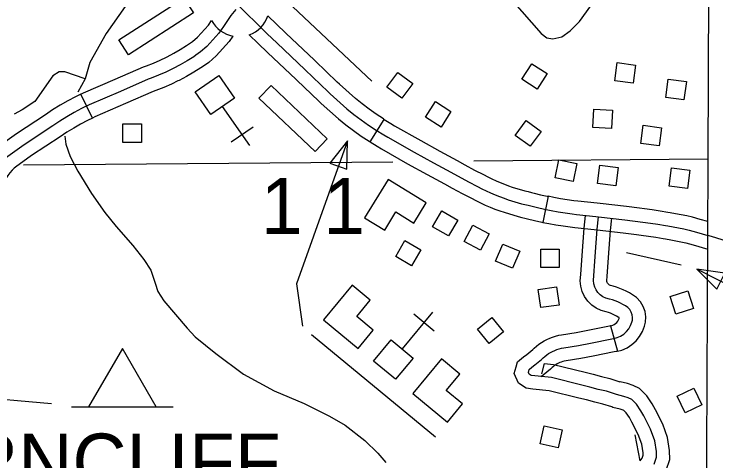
# Model space of a CAD drawing. Extents: x -19 to 366, y -4 to 359.
# Drawn here: x 138.656 to 139.407, y 192.696 to 193.174 of the extents above; entities that cross this region are included whole.
import ezdxf

# ---------------------------------------------------------------- set-up
doc = ezdxf.new("R2010")
doc.units = 0
for name, color, linetype in [('10', 7, 'Continuous'), ('21', 7, 'Continuous'), ('60', 7, 'Continuous'), ('Level 19', 7, 'Continuous'), ('R_Axis Annot', 7, 'Continuous'), ('R_ROW', 7, 'Continuous'), ('R_Temp Easement', 7, 'Continuous'), ('R_Vert Alg Annot', 7, 'Continuous'), ('Sheet Fence', 7, 'Continuous')]:
    doc.layers.add(name, color=color, linetype=linetype)

msp = doc.modelspace()

# ---------------------------------------------------------------- linework, layer by layer
at = {"layer": '10'}
for points in [[(139.05625, 192.99706), (139.03111, 192.95605), (139.05274, 192.94278), (139.06464, 192.96219), (139.08402, 192.95031), (139.09727, 192.97192)], [(138.98716, 192.84677), (139.02426, 192.81614), (139.04042, 192.83571), (139.02286, 192.8502), (139.03733, 192.86773), (139.01779, 192.88386)], [(139.0829, 192.76772), (139.12, 192.73709), (139.13616, 192.75667), (139.11861, 192.77116), (139.13308, 192.78869), (139.11353, 192.80482)]]:
    msp.add_lwpolyline(points, close=True, dxfattribs=at)
at = {"layer": '21'}
for points in [[(138.77845, 193.13053), (138.76816, 193.14644), (138.83775, 193.19143), (138.84803, 193.17552)], [(139.19949, 193.10436), (139.21011, 193.12097), (139.22677, 193.11031), (139.21615, 193.09371)], [(139.29919, 193.10254), (139.30173, 193.12209), (139.32134, 193.11954), (139.3188, 193.09999)], [(139.0551, 193.09587), (139.06691, 193.11165), (139.08274, 193.09981), (139.07093, 193.08402)], [(139.3536, 193.08481), (139.35614, 193.10436), (139.37575, 193.10181), (139.37321, 193.08226)], [(138.91808, 193.08398), (138.93114, 193.0977), (138.99114, 193.04055), (138.97808, 193.02684)], [(139.09636, 193.06371), (139.10698, 193.08032), (139.12364, 193.06967), (139.11302, 193.05306)], [(139.27567, 193.0526), (139.27677, 193.07229), (139.29652, 193.07118), (139.29542, 193.0515)], [(139.22018, 193.04836), (139.20851, 193.03248), (139.19258, 193.04419), (139.20425, 193.06007)], [(138.77236, 193.03671), (138.77236, 193.05642), (138.79213, 193.05642), (138.79213, 193.03671)], [(139.32703, 193.03542), (139.32957, 193.05497), (139.34918, 193.05243), (139.34664, 193.03288)], [(139.2351, 192.99884), (139.23906, 193.01815), (139.25843, 193.01417), (139.25447, 192.99486)], [(139.2805, 192.99284), (139.28304, 193.01239), (139.30265, 193.00985), (139.30011, 192.9903)], [(139.3574, 192.98984), (139.35994, 193.00939), (139.37955, 193.00684), (139.37701, 192.98729)], [(139.10403, 192.94643), (139.11397, 192.96346), (139.13104, 192.95349), (139.1211, 192.93647)], [(139.13789, 192.9307), (139.1472, 192.94808), (139.16463, 192.93874), (139.15532, 192.92136)], [(139.0744, 192.9315), (139.09146, 192.92161), (139.08154, 192.9045), (139.06449, 192.91439)], [(139.19737, 192.92012), (139.18967, 192.90197), (139.17147, 192.90969), (139.17916, 192.92784)], [(139.21992, 192.90265), (139.21992, 192.92237), (139.23969, 192.92237), (139.23969, 192.90265)], [(139.40833, 192.87936), (139.41707, 192.89659), (139.38685, 192.90108)], [(139.21987, 192.85981), (139.21713, 192.87933), (139.23671, 192.88208), (139.23945, 192.86256)], [(139.37741, 192.87765), (139.38341, 192.85887), (139.36458, 192.85285), (139.35857, 192.87163)], [(139.17977, 192.83384), (139.16448, 192.8214), (139.152, 192.83673), (139.16729, 192.84918)], [(139.39235, 192.75564), (139.37455, 192.74717), (139.36606, 192.76502), (139.38386, 192.77349)], [(139.2428, 192.72893), (139.23857, 192.70968), (139.21926, 192.71393), (139.22349, 192.73318)]]:
    msp.add_lwpolyline(points, close=True, dxfattribs=at)
for points in [[(139.3115, 192.91862), (139.37021, 192.90547)], [(139.4736, 192.82567), (139.45082, 192.86864), (139.38685, 192.90108)]]:
    msp.add_lwpolyline(points, dxfattribs=at)
at = {"layer": '60'}
for p, q in [((138.90818, 193.03334), (138.87914, 193.07525)), ((138.91177, 193.0531), (138.88841, 193.03692)), ((139.10385, 192.85487), (139.07139, 192.81555)), ((139.08386, 192.85296), (139.10577, 192.83488)), ((138.71748, 192.7534), (138.82614, 192.7534))]:
    msp.add_line(p, q, dxfattribs=at)
for points in [[(138.95425, 193.1817), (139.03889, 193.1021)], [(139.01292, 193.03839), (138.95813, 192.8852), (138.96458, 192.84004)], [(138.97423, 192.83111), (139.10708, 192.72144)], [(138.56115, 192.82369), (138.60671, 192.76481), (138.69592, 192.75721)]]:
    msp.add_lwpolyline(points, dxfattribs=at)
for points in [[(138.87495, 193.1083), (138.89178, 193.08401), (138.86658, 193.06656), (138.84976, 193.09085)], [(138.99407, 193.01436), (139.01226, 193.00785), (139.01292, 193.03839)], [(139.04072, 192.80255), (139.05953, 192.82534), (139.08317, 192.80583), (139.06435, 192.78304)], [(138.73559, 192.7534), (138.80803, 192.7534), (138.77181, 192.81614)]]:
    msp.add_lwpolyline(points, close=True, dxfattribs=at)
at = {"layer": 'Level 19'}
msp.add_lwpolyline([(139.39691, 192.55137), (139.39916, 193.01408), (139.39918, 193.01861), (139.40311, 194.0054), (139.40283, 194.02364), (139.40489, 195.00522), (139.40486, 195.01798), (139.40149, 196.00809), (139.40143, 196.02666), (139.39674, 197.00568), (139.39669, 197.01653), (139.39179, 198.03814)], dxfattribs=at)
at = {"layer": 'R_Axis Annot'}
for points in [[(139.0616, 193.01567), (138.66601, 193.01223)], [(139.39918, 193.01861), (139.14815, 193.01642)]]:
    msp.add_lwpolyline(points, dxfattribs=at)
at = {"layer": 'R_ROW'}
for p, q in [((138.73964, 193.06271), (138.72716, 193.08823)), ((139.0372, 193.03717), (139.05211, 193.06135)), ((139.05211, 193.06135), (139.05211, 193.06134)), ((139.22763, 192.97894), (139.22204, 192.95108)), ((139.39872, 192.92236), (139.39886, 192.95186)), ((139.29443, 192.84042), (139.30204, 192.81305))]:
    msp.add_line(p, q, dxfattribs=at)
for points in [[(138.89643, 193.18303), (138.90191, 193.17751), (138.91779, 193.1619), (138.92694, 193.15292), (138.93713, 193.14329), (138.96765, 193.11448), (138.99204, 193.09097)], [(138.89326, 193.17904), (138.888, 193.17272), (138.88014, 193.16077), (138.87501, 193.15347), (138.86224, 193.13932), (138.85562, 193.13349), (138.85061, 193.13004), (138.84826, 193.12846), (138.84103, 193.12395), (138.83363, 193.1197), (138.82608, 193.11571), (138.81839, 193.112), (138.81059, 193.10856), (138.80268, 193.1054), (138.79956, 193.10425), (138.76966, 193.09128), (138.73625, 193.07687), (138.72817, 193.07292), (138.72024, 193.0687), (138.71242, 193.06423), (138.70477, 193.0595), (138.69727, 193.05453), (138.6665, 193.03418), (138.64677, 193.01996)], [(138.97833, 193.12391), (138.97745, 193.12476), (138.94689, 193.15361), (138.9368, 193.16315), (138.92771, 193.17207)], [(138.81894, 193.12804), (138.81967, 193.12839), (138.82678, 193.13214), (138.83373, 193.13614), (138.84053, 193.14038), (138.84261, 193.14178), (138.84687, 193.14471), (138.85224, 193.14944), (138.86389, 193.16235), (138.86731, 193.16722)], [(138.89026, 193.15047), (138.88613, 193.1446), (138.87224, 193.1292), (138.86437, 193.12227), (138.85861, 193.1183), (138.856, 193.11654), (138.84833, 193.11176), (138.84048, 193.10725), (138.83248, 193.10303), (138.83131, 193.10246)], [(138.90773, 193.15187), (138.91709, 193.14269), (138.92738, 193.13296), (138.95784, 193.1042), (138.95861, 193.10346)], [(138.72716, 193.08823), (138.73031, 193.08977), (138.76402, 193.10432), (138.79427, 193.11743), (138.79758, 193.11866), (138.80509, 193.12166), (138.81244, 193.1249), (138.81894, 193.12804)], [(139.05211, 193.06134), (139.05126, 193.06187), (139.04352, 193.06697), (139.03594, 193.07231), (139.02854, 193.07786), (139.02144, 193.08354), (139.00416, 193.09899), (139.00191, 193.10118), (138.97833, 193.12391)], [(138.83131, 193.10246), (138.82435, 193.0991), (138.81609, 193.09546), (138.80778, 193.09214), (138.80485, 193.09106), (138.7753, 193.07825), (138.74218, 193.06396), (138.73964, 193.06271)], [(138.95861, 193.10346), (138.98216, 193.08076), (138.98479, 193.07821), (139.00309, 193.06185), (139.01113, 193.05541), (139.01924, 193.04932), (139.02753, 193.04349), (139.03598, 193.03792), (139.0372, 193.03717)], [(138.99204, 193.09097), (138.99448, 193.0886), (139.01227, 193.0727), (139.01984, 193.06664), (139.02759, 193.06081), (139.03553, 193.05523), (139.04362, 193.04989), (139.05187, 193.0448), (139.05624, 193.04226)], [(138.72716, 193.08823), (138.72171, 193.08557), (138.71338, 193.08114), (138.70516, 193.07644), (138.69711, 193.07146), (138.68943, 193.06637), (138.65842, 193.04587), (138.64091, 193.03325)], [(138.73964, 193.06271), (138.73463, 193.06026), (138.72711, 193.05626), (138.71968, 193.05201), (138.71243, 193.04754), (138.70511, 193.04268), (138.67457, 193.02249), (138.65752, 193.0102)], [(139.05211, 193.06135), (139.05918, 193.05699), (139.06334, 193.05456), (139.09124, 193.03861), (139.11171, 193.02723), (139.13026, 193.01727), (139.13859, 193.01274)], [(139.0372, 193.03717), (139.04456, 193.03262), (139.04913, 193.02996), (139.07728, 193.01386), (139.09809, 193.0023), (139.11676, 192.99227), (139.12503, 192.98778)], [(139.05624, 193.04226), (139.08426, 193.02623), (139.1049, 193.01476), (139.12351, 193.00477), (139.14238, 192.99451), (139.15215, 192.98956), (139.15677, 192.98711), (139.16143, 192.98479), (139.16614, 192.9826), (139.17094, 192.98054), (139.17578, 192.97861), (139.18067, 192.97682), (139.185, 192.97536), (139.19931, 192.97104), (139.20291, 192.97022), (139.20652, 192.96932), (139.20922, 192.96859), (139.21649, 192.96683), (139.22381, 192.96522), (139.23115, 192.96374), (139.23851, 192.96242), (139.24591, 192.96124), (139.25333, 192.96021), (139.25806, 192.95963), (139.27864, 192.95743), (139.28173, 192.95707)], [(138.65752, 193.0102), (138.656, 193.0091), (138.65387, 193.00698), (138.65145, 193.00422), (138.6492, 193.00128), (138.64712, 192.9982), (138.64528, 192.99504), (138.64359, 192.99157), (138.62794, 192.95651), (138.62763, 192.9551), (138.62733, 192.95286), (138.62723, 192.95058), (138.62731, 192.9483), (138.6276, 192.94605), (138.62806, 192.94384), (138.62875, 192.94159), (138.62945, 192.93976), (138.63027, 192.9377)], [(139.13859, 193.01274), (139.14899, 193.00709), (139.15869, 193.00217), (139.16326, 192.99975), (139.1676, 192.99759), (139.17194, 192.99556), (139.17637, 192.99366), (139.18085, 192.99188), (139.18538, 192.99022), (139.18932, 192.98889), (139.20295, 192.98478), (139.20623, 192.98403), (139.21009, 192.98307), (139.21273, 192.98236), (139.21969, 192.98067), (139.22674, 192.97912), (139.22763, 192.97894)], [(139.12503, 192.98778), (139.13578, 192.98193), (139.14561, 192.97695), (139.15028, 192.97448), (139.15527, 192.97199), (139.16034, 192.96963), (139.16551, 192.96741), (139.17071, 192.96534), (139.17595, 192.96342), (139.18068, 192.96183), (139.19567, 192.9573), (139.1996, 192.9564), (139.20295, 192.95557), (139.2057, 192.95483), (139.21329, 192.95299), (139.22088, 192.95132), (139.22204, 192.95108)], [(139.32569, 192.96616), (139.31163, 192.96789), (139.28336, 192.97118), (139.28021, 192.97155), (139.25968, 192.97374), (139.25517, 192.97429), (139.248, 192.97529), (139.24089, 192.97642), (139.23381, 192.9777), (139.22763, 192.97894)], [(139.39886, 192.95186), (139.39057, 192.95423), (139.38226, 192.95651), (139.37621, 192.95795), (139.37021, 192.95923), (139.36416, 192.96037), (139.35837, 192.96132), (139.35592, 192.96176), (139.34759, 192.96316), (139.33918, 192.96442), (139.33085, 192.96552), (139.32569, 192.96616)], [(139.26257, 192.89519), (139.26403, 192.91543), (139.26624, 192.94499), (139.26759, 192.95848)], [(139.30865, 192.83149), (139.31156, 192.83411), (139.31405, 192.83714), (139.31603, 192.84053), (139.31746, 192.84418), (139.31792, 192.84618), (139.31809, 192.84919), (139.31767, 192.85218), (139.31666, 192.85502), (139.31512, 192.85761), (139.31306, 192.85985), (139.31052, 192.86167), (139.30787, 192.8632), (139.30513, 192.86461), (139.30234, 192.8659), (139.29946, 192.86705), (139.29657, 192.86806), (139.2936, 192.86894), (139.28952, 192.87003), (139.28638, 192.87149), (139.28352, 192.87346), (139.28106, 192.87589), (139.27905, 192.87872), (139.27756, 192.88185), (139.27666, 192.88519), (139.27634, 192.88864), (139.2782, 192.91438), (139.2804, 192.94375), (139.28173, 192.95707)], [(139.28173, 192.95707), (139.30994, 192.95378), (139.32905, 192.95143), (139.33721, 192.95035), (139.34537, 192.94913), (139.35348, 192.94777), (139.35596, 192.94732), (139.3617, 192.94638), (139.36741, 192.9453), (139.37309, 192.94409), (139.37874, 192.94274), (139.38674, 192.94055), (139.39879, 192.93711)], [(139.29091, 192.89314), (139.29236, 192.91334), (139.29455, 192.94251), (139.29586, 192.95566)], [(139.22204, 192.95108), (139.22849, 192.94979), (139.23613, 192.94841), (139.24381, 192.94719), (139.25149, 192.94612), (139.25644, 192.94552), (139.27706, 192.94331), (139.28009, 192.94296), (139.30825, 192.93968), (139.32222, 192.93796)], [(139.32222, 192.93796), (139.32725, 192.93734), (139.33523, 192.93629), (139.34314, 192.93511), (139.35104, 192.93378), (139.35354, 192.93332), (139.35923, 192.93239), (139.36461, 192.93138), (139.36996, 192.93023), (139.37522, 192.92898), (139.38291, 192.92687), (139.39872, 192.92236)], [(139.59444, 192.90845), (139.58974, 192.9086), (139.57805, 192.90905), (139.56749, 192.90925), (139.53861, 192.91018), (139.51149, 192.91113), (139.50449, 192.91144), (139.49751, 192.91189), (139.49053, 192.91249), (139.48188, 192.9135), (139.47638, 192.91444), (139.4709, 192.91552), (139.46544, 192.91675), (139.46003, 192.91811), (139.45465, 192.91962), (139.43691, 192.92517), (139.42555, 192.92891), (139.41412, 192.93252), (139.40267, 192.93599), (139.39879, 192.93711)], [(139.29442, 192.84042), (139.29692, 192.84112), (139.29851, 192.84184), (139.29997, 192.84279), (139.30125, 192.84394), (139.30236, 192.84529), (139.30321, 192.84675), (139.30382, 192.84829), (139.30383, 192.84859), (139.30381, 192.84878), (139.30375, 192.84895), (139.30367, 192.84908), (139.3036, 192.84915), (139.30281, 192.84972), (139.30106, 192.85073), (139.2989, 192.85184), (139.29673, 192.85284), (139.29447, 192.85374), (139.29219, 192.85454), (139.28975, 192.85527), (139.28467, 192.85663), (139.27931, 192.8591), (139.27442, 192.86248), (139.27019, 192.86666), (139.26676, 192.87151), (139.26419, 192.8769), (139.26263, 192.88266), (139.26209, 192.8885), (139.26257, 192.89519)], [(139.30204, 192.81305), (139.30664, 192.81433), (139.31219, 192.81685), (139.31734, 192.82019), (139.32186, 192.82427), (139.32574, 192.829), (139.32885, 192.83431), (139.33107, 192.83997), (139.33204, 192.84416), (139.33235, 192.84979), (139.33154, 192.85558), (139.32958, 192.86109), (139.32657, 192.86615), (139.32252, 192.87054), (139.31823, 192.87362), (139.31468, 192.87567), (139.31135, 192.87739), (139.30795, 192.87895), (139.30445, 192.88035), (139.30094, 192.88158), (139.29746, 192.88261), (139.29437, 192.88344), (139.29344, 192.88387), (139.29262, 192.88444), (139.29192, 192.88512), (139.29135, 192.88593), (139.29094, 192.8868), (139.29069, 192.88772), (139.29059, 192.88878), (139.29091, 192.89314)], [(139.19351, 192.79641), (139.19499, 192.80179), (139.20127, 192.80696), (139.20474, 192.80972), (139.21136, 192.81499), (139.21262, 192.81623), (139.21509, 192.81843), (139.21771, 192.82049), (139.22047, 192.82241), (139.22337, 192.82416), (139.22635, 192.82573), (139.22942, 192.82711), (139.23255, 192.8283), (139.23576, 192.8293), (139.23901, 192.83012), (139.24204, 192.83067), (139.2576, 192.83327), (139.27031, 192.8357), (139.29347, 192.84034), (139.29496, 192.84057), (139.29443, 192.84042)], [(139.34125, 192.69221), (139.34371, 192.69951), (139.34359, 192.7056), (139.34185, 192.71713), (139.33734, 192.72948), (139.33009, 192.7438), (139.32698, 192.74941), (139.3223, 192.7563), (139.31727, 192.76134), (139.31342, 192.76326), (139.30878, 192.76474), (139.30093, 192.76666), (139.2901, 192.77016), (139.28132, 192.77216), (139.27249, 192.77467), (139.26387, 192.77673), (139.23116, 192.7848), (139.21334, 192.78659), (139.20944, 192.78724), (139.20732, 192.78854), (139.20655, 192.79025), (139.2075, 192.79369), (139.2102, 192.79592), (139.21358, 192.7986), (139.22079, 192.80434), (139.22234, 192.80586), (139.2242, 192.80753), (139.22617, 192.80907), (139.22821, 192.8105), (139.23035, 192.81179), (139.23257, 192.81295), (139.23486, 192.81398), (139.2372, 192.81487), (139.23959, 192.81562), (139.24201, 192.81622), (139.24449, 192.81668), (139.26011, 192.81929), (139.27304, 192.82176), (139.29597, 192.82635), (139.29797, 192.82666), (139.30178, 192.82772), (139.30535, 192.82934), (139.30865, 192.83149)], [(139.30204, 192.81305), (139.30099, 192.81276), (139.29847, 192.81236), (139.27577, 192.80782), (139.26262, 192.8053), (139.24694, 192.80269), (139.24501, 192.80233), (139.24343, 192.80194), (139.24184, 192.80144), (139.2403, 192.80086), (139.23879, 192.80018), (139.23734, 192.79941), (139.23596, 192.79858), (139.23463, 192.79765), (139.23332, 192.79662), (139.23205, 192.7955), (139.23023, 192.7937), (139.22241, 192.78748), (139.21999, 192.78556)], [(139.29578, 192.7534), (139.28633, 192.75645), (139.2778, 192.75839), (139.26889, 192.76092), (139.26052, 192.76293), (139.22873, 192.77077), (139.21146, 192.7725), (139.20436, 192.77369), (139.19617, 192.77873), (139.19149, 192.78907), (139.19351, 192.79642)], [(139.2209, 192.78888), (139.22391, 192.7998), (139.23358, 192.79883), (139.26723, 192.79054), (139.27608, 192.78841), (139.28485, 192.78593), (139.29387, 192.78387), (139.3045, 192.78043)], [(139.35008, 192.67984), (139.35411, 192.6859), (139.35795, 192.69731), (139.35778, 192.70679), (139.35568, 192.72066), (139.35039, 192.73515), (139.34264, 192.75045), (139.33909, 192.75686), (139.3333, 192.76538), (139.32569, 192.77302), (139.31879, 192.77645), (139.31264, 192.77842), (139.3048, 192.78034), (139.30451, 192.78043)], [(139.32643, 192.69559), (139.32839, 192.69852), (139.32946, 192.70171), (139.32941, 192.7044), (139.32802, 192.7136), (139.32428, 192.72382), (139.31753, 192.73715), (139.31487, 192.74196), (139.3113, 192.74721), (139.30885, 192.74966), (139.30806, 192.75006), (139.30493, 192.75106), (139.29706, 192.75298), (139.29578, 192.7534)]]:
    msp.add_lwpolyline(points, dxfattribs=at)
for centre, start, end in [((138.89643, 193.18304), 289.92578, 340.67869), ((138.89643, 193.18303), 208.50795, 259.27125)]:
    msp.add_arc(centre, 0.03314, start, end, dxfattribs=at)
at = {"layer": 'R_Temp Easement'}
for points in [[(139.18911, 193.18852), (139.22033, 193.15338), (139.22646, 193.14855), (139.2329, 193.14752), (139.24231, 193.14958), (139.25126, 193.15618), (139.26129, 193.16622), (139.28564, 193.20003), (139.33685, 193.25289), (139.3622, 193.27305), (139.37695, 193.29379), (139.39838, 193.32148), (139.40815, 193.34631)], [(138.82545, 193.23363), (138.82008, 193.22616), (138.81067, 193.21778), (138.8054, 193.21055), (138.7808, 193.1923), (138.77479, 193.18203), (138.75451, 193.15322), (138.73705, 193.12234), (138.73212, 193.10481)], [(138.73212, 193.10481), (138.71022, 193.11239), (138.70398, 193.11233), (138.69751, 193.10803), (138.67805, 193.08031), (138.66465, 193.07142), (138.6558, 193.06691)], [(138.73212, 193.10481), (138.72397, 193.09059)], [(138.71029, 193.04325), (138.71121, 193.03468), (138.71585, 193.0217), (138.72396, 193.00596), (138.73868, 192.98182), (138.75313, 192.96148), (138.76518, 192.94658), (138.78284, 192.9263), (138.79471, 192.9114), (138.80234, 192.89981), (138.807, 192.88607), (138.80967, 192.87703), (138.81632, 192.86713), (138.84118, 192.83772), (138.84989, 192.82843), (138.87184, 192.81053), (138.90144, 192.78862), (138.93435, 192.77058), (138.96659, 192.75707), (138.99373, 192.74345), (139.01039, 192.73396), (139.03155, 192.71736), (139.04546, 192.70402), (139.05381, 192.69396)]]:
    msp.add_lwpolyline(points, dxfattribs=at)
at = {"layer": 'R_Vert Alg Annot'}
msp.add_lwpolyline([(139.32643, 192.6956), (139.32086, 192.72345)], dxfattribs=at)
at = {"layer": 'Sheet Fence'}
for points in [[(146.77834, 1.69699), (146.57878, 10.31313), (146.37852, 18.92942), (146.17757, 27.54584), (145.97591, 36.16241), (145.77356, 44.77911), (145.57052, 53.39596), (145.36679, 62.01295), (145.16236, 70.63008), (144.95724, 79.24735), (144.75142, 87.86477), (144.54492, 96.48232), (144.33773, 105.10002), (144.12986, 113.71787), (143.92129, 122.33585), (143.71204, 130.95398), (143.5021, 139.57225), (143.29148, 148.19067), (143.08018, 156.80923), (142.8682, 165.42794), (142.65553, 174.04679), (142.44218, 182.66579), (142.22816, 191.28493), (142.01345, 199.90421), (141.79807, 208.52365), (141.58202, 217.14322), (141.36528, 225.76295), (141.14788, 234.38282), (140.9298, 243.00284), (140.71105, 251.623), (140.49162, 260.24332), (140.27153, 268.86377), (140.05077, 277.48438), (139.82934, 286.10514), (139.60724, 294.72604), (139.38447, 303.34709), (139.16105, 311.96829), (138.93695, 320.58964), (138.7122, 329.21114), (138.48678, 337.83278), (138.2607, 346.45458)], [(139.44064, 1.53154), (139.25106, 10.14733), (139.06082, 18.76327), (138.86992, 27.37935), (138.67836, 35.99557), (138.48613, 44.61194), (138.29325, 53.22845), (138.09971, 61.84511), (137.9055, 70.46191), (137.71065, 79.07885), (137.51513, 87.69595), (137.31896, 96.31318), (137.12214, 104.93057), (136.92466, 113.54809), (136.72653, 122.16577), (136.52775, 130.78359), (136.32832, 139.40156), (136.12824, 148.01968), (135.9275, 156.63794), (135.72612, 165.25636), (135.5241, 173.87492), (135.32143, 182.49362), (135.11811, 191.11248), (134.91415, 199.73149), (134.70954, 208.35064), (134.50429, 216.96995), (134.2984, 225.5894), (134.09187, 234.209), (133.8847, 242.82876), (133.6769, 251.44866), (133.46845, 260.06872), (133.25937, 268.68892), (133.04965, 277.30928), (132.8393, 285.92978), (132.62831, 294.55044), (132.41669, 303.17125), (132.20444, 311.79221), (131.99156, 320.41333), (131.77805, 329.0346), (131.56391, 337.65601), (131.34914, 346.27759)], [(0, 189.51617), (7.11214, 189.52059), (14.22427, 189.53386), (21.33637, 189.55597), (28.44845, 189.58693), (35.56048, 189.62672), (42.67245, 189.67537), (49.78436, 189.73285), (56.89619, 189.79918), (64.00793, 189.87436), (71.11958, 189.95838), (78.23111, 190.05124), (85.34253, 190.15294), (92.45381, 190.26349), (99.56495, 190.38288), (106.67593, 190.51112), (113.78675, 190.6482), (120.89739, 190.79412), (128.00785, 190.94888), (135.11811, 191.11248), (142.22816, 191.28493), (149.33799, 191.46621), (156.44759, 191.65634), (163.55694, 191.85531), (170.66605, 192.06312), (177.77489, 192.27977), (184.88345, 192.50526), (191.99173, 192.73959), (199.09971, 192.98276), (206.20739, 193.23477), (213.31474, 193.49561), (220.42177, 193.7653), (227.52845, 194.04382), (234.63479, 194.33118), (241.74076, 194.62738), (248.84635, 194.93241), (255.95157, 195.24628), (263.05638, 195.56898), (270.16079, 195.90052), (277.26478, 196.24089), (284.36834, 196.5901), (291.47147, 196.94814), (298.57414, 197.31501), (305.67635, 197.69072), (312.77809, 198.07525), (319.87934, 198.46862), (326.9801, 198.87082), (334.08035, 199.28185), (341.18009, 199.7017)]]:
    msp.add_spline(points, degree=3, dxfattribs=at)

# ---------------------------------------------------------------- texts
at = {"layer": '21'}
msp.add_text('1 1', height=0.06, dxfattribs=at).set_placement((138.92009, 192.93868))
at = {"layer": '60'}
msp.add_text('FERNCLIFF', height=0.06, dxfattribs=at).set_placement((138.49993, 192.66491))

doc.saveas('drawing.dxf')
